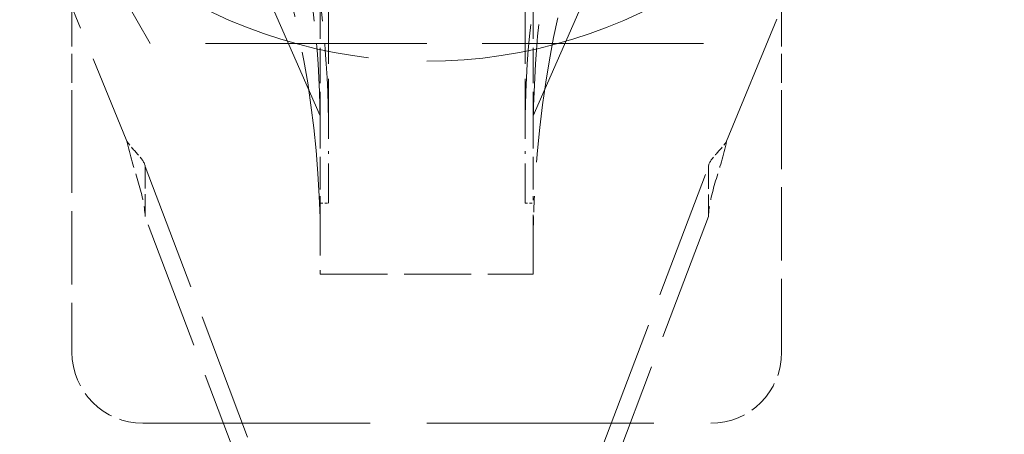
# Model space of a CAD drawing. Header units: millimetres. Extents: x 110 to 3135, y 110 to 2200.
# Tile 306 of 329: x 1447 to 1498, y 1567 to 1589. Entities that reach past the tile are written whole.
import ezdxf

# ---------------------------------------------------------------- set-up
doc = ezdxf.new("R2010")
doc.units = ezdxf.units.MM
doc.header["$LTSCALE"] = 11
doc.linetypes.add('DASHED', pattern=[0.2068, 0.1655, -0.0413])
for name, color, linetype, lineweight in [('Dimension (ISO)', 7, 'Continuous', 9), ('Hidden (ISO)', 7, 'DASHED', 9), ('Visible (ISO)', 7, 'Continuous', 18)]:
    doc.layers.add(name, color=color, linetype=linetype, lineweight=lineweight)
doc.styles.add('Note Text (ISO)', font='tahoma.ttf')
doc.dimstyles.new('Default (ISO)', dxfattribs={"dimscale": 11, "dimtxt": 2.5, "dimasz": 2.5, "dimexe": 1, "dimexo": 1, "dimgap": 0.762, "dimtad": 1, "dimrnd": 1e-08, "dimtxsty": 'Note Text (ISO)', "dimcen": 0.09, "dimdle": 10, "dimclrd": 256, "dimclre": 256, "dimclrt": 256, "dimazin": 2, "dimtfac": 1, "dimtmove": 0, "dimatfit": 3, "dimfxl": 0, "dimtolj": 1, "dimtzin": 0, "dimlwd": -1, "dimlwe": -1, "dimarcsym": 0})

# ---------------------------------------------------------------- blocks, each defined once
blk = doc.blocks.new('*D14')
at = {"layer": 'Defpoints', "color": 0}
for p in [(1363.102, 1893.684), (1363.102, 1610.532), (1996.598, 1378.258)]:
    blk.add_point(p, dxfattribs=at)
at = {"layer": 'Dimension (ISO)'}
for p, q in [((1363.102, 1621.532), (1363.102, 1904.684)), ((1996.598, 1389.258), (1996.598, 1904.684)), ((1969.098, 1893.684), (1390.602, 1893.684))]:
    blk.add_line(p, q, dxfattribs=at)
for points in [[(1390.602, 1898.267), (1390.602, 1889.1), (1363.102, 1893.684)], [(1969.098, 1898.267), (1969.098, 1889.1), (1996.598, 1893.684)]]:
    blk.add_solid(points, dxfattribs=at)
at = {"layer": 'Dimension (ISO)', "insert": (1655.136, 1930.711), "char_height": 27.5, "attachment_point": 1, "style": 'Note Text (ISO)'}
blk.add_mtext('\\A1; 320', dxfattribs=at)
blk = doc.blocks.new('*D15')
at = {"layer": 'Defpoints', "color": 0}
for p in [(1664.09, 1812.183), (1363.102, 1610.532), (1664.09, 1397.501)]:
    blk.add_point(p, dxfattribs=at)
at = {"layer": 'Dimension (ISO)'}
for p, q in [((1363.102, 1621.532), (1363.102, 1823.183)), ((1664.09, 1408.501), (1664.09, 1823.183)), ((1390.602, 1812.183), (1636.59, 1812.183))]:
    blk.add_line(p, q, dxfattribs=at)
for points in [[(1390.602, 1816.766), (1390.602, 1807.6), (1363.102, 1812.183)], [(1636.59, 1816.766), (1636.59, 1807.6), (1664.09, 1812.183)]]:
    blk.add_solid(points, dxfattribs=at)
at = {"layer": 'Dimension (ISO)', "insert": (1466.849, 1849.155), "char_height": 27.5, "attachment_point": 1, "style": 'Note Text (ISO)'}
blk.add_mtext('\\A1;164', dxfattribs=at)

msp = doc.modelspace()

# ---------------------------------------------------------------- linework, layer by layer
at = {"layer": 'Hidden (ISO)', "ltscale": 6.281616}
for p, q in [((1453.634, 1587.401), (1439.344, 1612.151)), ((1496.502, 1612.151), (1482.213, 1587.401)), ((1482.213, 1587.401), (1453.634, 1587.401))]:
    msp.add_line(p, q, dxfattribs=at)
at = {"layer": 'Hidden (ISO)', "ltscale": 3.750078}
for p, q in [((1444.187, 1602.384), (1452.433, 1582.346)), ((1483.414, 1582.346), (1491.659, 1602.384))]:
    msp.add_line(p, q, dxfattribs=at)
at = {"layer": 'Hidden (ISO)', "ltscale": 3.699139}
for p, q in [((1462.423, 1583.668), (1455.548, 1599.317)), ((1473.423, 1583.668), (1480.298, 1599.317))]:
    msp.add_line(p, q, dxfattribs=at)
at = {"layer": 'Hidden (ISO)', "ltscale": 2.574201}
for p, q in [((1449.59, 1587.439), (1449.59, 1594.876)), ((1486.256, 1594.876), (1486.256, 1587.439))]:
    msp.add_line(p, q, dxfattribs=at)
at = {"layer": 'Hidden (ISO)', "ltscale": 1.000659}
for p, q in [((1462.423, 1589.451), (1462.423, 1583.668)), ((1473.423, 1589.451), (1473.423, 1583.668))]:
    msp.add_line(p, q, dxfattribs=at)
at = {"layer": 'Hidden (ISO)', "ltscale": 1.704708}
for p, q in [((1462.846, 1589.451), (1462.846, 1581.834)), ((1473, 1589.451), (1473, 1581.834))]:
    msp.add_line(p, q, dxfattribs=at)
at = {"layer": 'Hidden (ISO)', "ltscale": 0.830579}
for p, q in [((1449.59, 1583.469), (1449.59, 1587.439)), ((1486.256, 1583.469), (1486.256, 1587.439))]:
    msp.add_line(p, q, dxfattribs=at)
at = {"layer": 'Hidden (ISO)', "ltscale": 0.930879}
for p, q in [((1462.423, 1583.668), (1462.423, 1579.509)), ((1473.423, 1583.668), (1473.423, 1579.509))]:
    msp.add_line(p, q, dxfattribs=at)
at = {"layer": 'Hidden (ISO)', "ltscale": 2.08029}
for p, q in [((1449.59, 1583.469), (1449.59, 1571.449)), ((1486.256, 1571.449), (1486.256, 1583.469))]:
    msp.add_line(p, q, dxfattribs=at)
at = {"layer": 'Hidden (ISO)', "ltscale": 1.121781}
for p, q in [((1462.846, 1579.151), (1462.846, 1581.834)), ((1473, 1579.151), (1473, 1581.834))]:
    msp.add_line(p, q, dxfattribs=at)
at = {"layer": 'Hidden (ISO)', "ltscale": 3.650962}
for p, q in [((1453.37, 1581.049), (1458.83, 1566.64)), ((1477.016, 1566.64), (1482.476, 1581.049)), ((1458.83, 1564.048), (1453.37, 1578.456)), ((1482.476, 1578.456), (1477.016, 1564.048))]:
    msp.add_line(p, q, dxfattribs=at)
at = {"layer": 'Hidden (ISO)', "ltscale": 0.634492}
for p, q in [((1453.37, 1578.456), (1453.37, 1581.049)), ((1482.476, 1581.049), (1482.476, 1578.456))]:
    msp.add_line(p, q, dxfattribs=at)
at = {"layer": 'Hidden (ISO)', "ltscale": 1.682721}
for p, q in [((1462.423, 1579.509), (1462.423, 1575.484)), ((1473.423, 1575.484), (1473.423, 1579.509))]:
    msp.add_line(p, q, dxfattribs=at)
at = {"layer": 'Hidden (ISO)', "ltscale": 0.073114}
for p, q in [((1462.423, 1579.151), (1462.846, 1579.151)), ((1473, 1579.151), (1473.423, 1579.151))]:
    msp.add_line(p, q, dxfattribs=at)
at = {"layer": 'Hidden (ISO)', "ltscale": 1.903676}
msp.add_line((1462.423, 1575.484), (1473.423, 1575.484), dxfattribs=at)
at = {"layer": 'Hidden (ISO)', "ltscale": 6.447453}
msp.add_line((1453.256, 1567.782), (1482.59, 1567.782), dxfattribs=at)
at = {"layer": 'Hidden (ISO)', "ltscale": 7.188023}
msp.add_arc((1339.59, 1397.501), 321.75, 0, 84.44127, dxfattribs=at)
at = {"layer": 'Hidden (ISO)', "ltscale": 7.03456}
msp.add_arc((1339.573, 1397.54), 321.75, 23.53471, 69.12835, dxfattribs=at)
at = {"layer": 'Hidden (ISO)', "ltscale": 7.108645}
msp.add_arc((1339.573, 1397.54), 321.75, 23.05454, 69.12835, dxfattribs=at)
at = {"layer": 'Hidden (ISO)', "ltscale": 7.266844}
msp.add_arc((1351.605, 1357.984), 320.833, 31.6724, 73.00191, dxfattribs=at)
at = {"layer": 'Hidden (ISO)', "ltscale": 6.65945}
msp.add_arc((1467.923, 1612.151), 25.667, 202.3661, 337.6339, dxfattribs=at)
at = {"layer": 'Hidden (ISO)', "ltscale": 0.996715}
for centre, start, end in [((1453.256, 1571.449), 180, 270), ((1482.59, 1571.449), 270, 0)]:
    msp.add_arc(centre, 3.667, start, end, dxfattribs=at)
at = {"layer": 'Hidden (ISO)', "ltscale": 4.120747}
msp.add_ellipse((1425.756, 1576.961), major_axis=(0, 44.712), ratio=0.820067, start_param=4.769393, end_param=5.191848, dxfattribs=at)
at = {"layer": 'Hidden (ISO)', "ltscale": 4.142069}
msp.add_ellipse((1510.804, 1576.961), major_axis=(0, 45.583), ratio=0.820067, start_param=1.098678, end_param=1.514883, dxfattribs=at)
at = {"layer": 'Hidden (ISO)', "ltscale": 2.5598}
msp.add_ellipse((1425.756, 1582.744), major_axis=(0, 44.712), ratio=0.820067, start_param=4.712389, end_param=4.969873, dxfattribs=at)
at = {"layer": 'Hidden (ISO)', "ltscale": 2.559528}
for centre, start_param, end_param in [((1425.756, 1582.744), 1.570796, 1.825278), ((1510.09, 1582.744), 4.457907, 4.712389)]:
    msp.add_ellipse(centre, major_axis=(0, -45.228), ratio=0.820067, start_param=start_param, end_param=end_param, dxfattribs=at)
at = {"layer": 'Hidden (ISO)', "ltscale": 2.55935}
msp.add_ellipse((1510.804, 1582.744), major_axis=(0, 45.583), ratio=0.820067, start_param=1.318339, end_param=1.570796, dxfattribs=at)
at = {"layer": 'Hidden (ISO)', "ltscale": 0.767098}
for points in [[(1452.433, 1582.346), (1452.584, 1581.621), (1452.809, 1580.945), (1453.193, 1579.651), (1453.351, 1579.027), (1453.37, 1578.456)], [(1483.414, 1582.346), (1483.263, 1581.621), (1483.038, 1580.945), (1482.654, 1579.651), (1482.495, 1579.027), (1482.476, 1578.456)]]:
    msp.add_open_spline(points, degree=3, knots=[0, 0, 0, 0, 0.5, 0.5, 1, 1, 1, 1], dxfattribs=at)
at = {"layer": 'Hidden (ISO)', "ltscale": 0.301608}
for points in [[(1453.37, 1581.049), (1453.351, 1581.239), (1453.193, 1581.447), (1452.809, 1581.879), (1452.584, 1582.104), (1452.433, 1582.346)], [(1482.476, 1581.049), (1482.495, 1581.239), (1482.654, 1581.447), (1483.038, 1581.879), (1483.263, 1582.104), (1483.414, 1582.346)]]:
    msp.add_open_spline(points, degree=3, knots=[-1, -1, -1, -1, -0.5, -0.5, 0, 0, 0, 0], dxfattribs=at)
at = {"layer": 'Hidden (ISO)', "ltscale": 0.497131}
msp.add_open_spline([(1462.364, 1579.509), (1462.377, 1579.219), (1462.389, 1578.946), (1462.413, 1578.284), (1462.423, 1577.899), (1462.423, 1577.549)], degree=3, knots=[-1.4424591, -1.4424591, -1.4424591, -1.4424591, -1.3829457, -1.3829457, -1.2888715, -1.2888715, -1.2888715, -1.2888715], dxfattribs=at)
at = {"layer": 'Hidden (ISO)', "ltscale": 0.497126}
msp.add_open_spline([(1473.423, 1577.549), (1473.423, 1577.899), (1473.433, 1578.284), (1473.457, 1578.946), (1473.468, 1579.22), (1473.482, 1579.509)], degree=3, knots=[-2.3831497, -2.3831497, -2.3831497, -2.3831497, -2.2890299, -2.2890299, -2.2295658, -2.2295658, -2.2295658, -2.2295658], dxfattribs=at)
at = {"layer": 'Visible (ISO)'}
for centre, start, end in [((1339.59, 1397.501), 0, 84.48852), ((1339.573, 1397.54), 23.53471, 69.12835)]:
    msp.add_arc(centre, 324.5, start, end, dxfattribs=at)

# ---------------------------------------------------------------- dimensions: what is measured, and where the dimension line sits
at = {"layer": 'Dimension (ISO)'}
dim = msp.add_linear_dim(base=(1363.102, 1893.684), p1=(1996.598, 1378.258), p2=(1363.102, 1610.532), angle=180, text=' 320', dimstyle='Default (ISO)', override={"dimdec": 2, "dimlfac": 0.545455, "dimtp": 0, "dimtm": 0, "dimtdec": 2, "dimtofl": 0, "dimatfit": 1}, dxfattribs=at)
dim.commit()
dim.dimension.update_dxf_attribs({"geometry": '*D14', "text_midpoint": (1691.252, 1893.684), "dimtype": 160})
dim = msp.add_linear_dim(base=(1664.09, 1812.183), p1=(1363.102, 1610.532), p2=(1664.09, 1397.501), angle=180, dimstyle='Default (ISO)', override={"dimdec": 0, "dimlfac": 0.545455, "dimtp": 0, "dimtm": 0, "dimtdec": 0, "dimtofl": 0, "dimatfit": 1}, dxfattribs=at)
dim.commit()
dim.dimension.update_dxf_attribs({"geometry": '*D15', "text_midpoint": (1495.263, 1812.183), "dimtype": 160})

doc.saveas('drawing.dxf')
